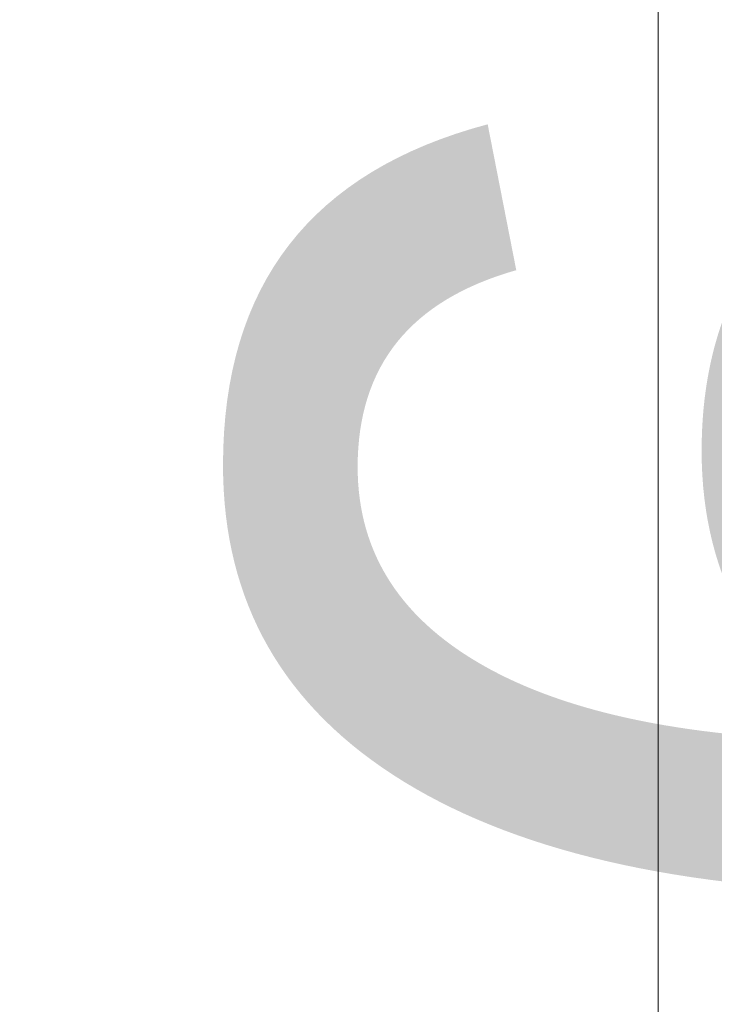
# Model space of a CAD drawing. Header units: millimetres. Extents: x -4738 to 65662, y -68080 to 6847.
# Tile 691 of 1056: x 25702 to 25836, y -17984 to -17795. Entities that reach past the tile are written whole.
import ezdxf

# ---------------------------------------------------------------- set-up
doc = ezdxf.new("R2010")
doc.units = ezdxf.units.MM
doc.layers.add('COTAS_P', color=1, linetype='Continuous', lineweight=0)
doc.layers.add('superior_briquetadora', color=7, linetype='Continuous', lineweight=0)
doc.dimstyles.new('R19_100', dxfattribs={"dimtxt": 250, "dimasz": 150, "dimexe": 150, "dimexo": 80, "dimgap": 100, "dimtad": 1, "dimtih": 1, "dimtoh": 1, "dimdsep": 46, "dimcen": 0.09, "dimadec": 0, "dimazin": 0, "dimtfac": 1, "dimtdec": 4, "dimtofl": 0, "dimtmove": 0, "dimatfit": 3, "dimfxl": 1, "dimtolj": 1, "dimtzin": 0, "dimarcsym": 0})

# ---------------------------------------------------------------- blocks, each defined once
blk = doc.blocks.new('DIM_R30_33')
at = {"layer": 'COTAS_P'}
for p, q in [((24250.07, -17080), (24400.07, -17035)), ((26750.07, -17080), (26600.07, -17035)), ((24250.07, -17980), (24250.07, -17080)), ((24250.07, -17080), (26750.07, -17080)), ((24250.07, -17080), (24400.07, -17125)), ((26750.07, -17080), (26600.07, -17125)), ((26750.07, -17980), (26750.07, -17080))]:
    blk.add_line(p, q, dxfattribs=at)
blk.add_text('2500 P', height=250, dxfattribs=at).set_placement((25500.07, -16980))
blk = doc.blocks.new('DIM_R30_45')
at = {"layer": 'COTAS_P'}
for p, q in [((26095.07, -17655), (26050.07, -17805)), ((26795.07, -17655), (26095.07, -17655)), ((26095.07, -18305), (26095.07, -17655)), ((26095.07, -17655), (26140.07, -17805)), ((26095.07, -18305), (26050.07, -18155)), ((26095.07, -18305), (26140.07, -18155)), ((26795.07, -18305), (26095.07, -18305))]:
    blk.add_line(p, q, dxfattribs=at)
blk.add_text('650 P', height=250, rotation=90, dxfattribs=at).set_placement((25995.07, -17980))

msp = doc.modelspace()

# ---------------------------------------------------------------- linework, layer by layer
at = {"layer": 'superior_briquetadora'}
for p in [(25825.067, -18720.639), (25825.067, -18674.804)]:
    msp.add_line(p, (25825.067, -17660), dxfattribs=at)

# ---------------------------------------------------------------- dimensions: what is measured, and where the dimension line sits
at = {"layer": 'COTAS_P'}
for p1, p2, distance, picture, middle in [((24250.067, -17980), (26750.067, -17980), 900, 'DIM_R30_33', (25500.067, -17080)), ((26795.067, -18305), (26795.067, -17655), 700, 'DIM_R30_45', (26095.067, -17980))]:
    dim = msp.add_aligned_dim(p1=p1, p2=p2, distance=distance, text='<> P', dimstyle='R19_100', dxfattribs=at)
    dim.commit()
    dim.dimension.update_dxf_attribs({"geometry": picture, "text_midpoint": middle})

doc.saveas('drawing.dxf')
